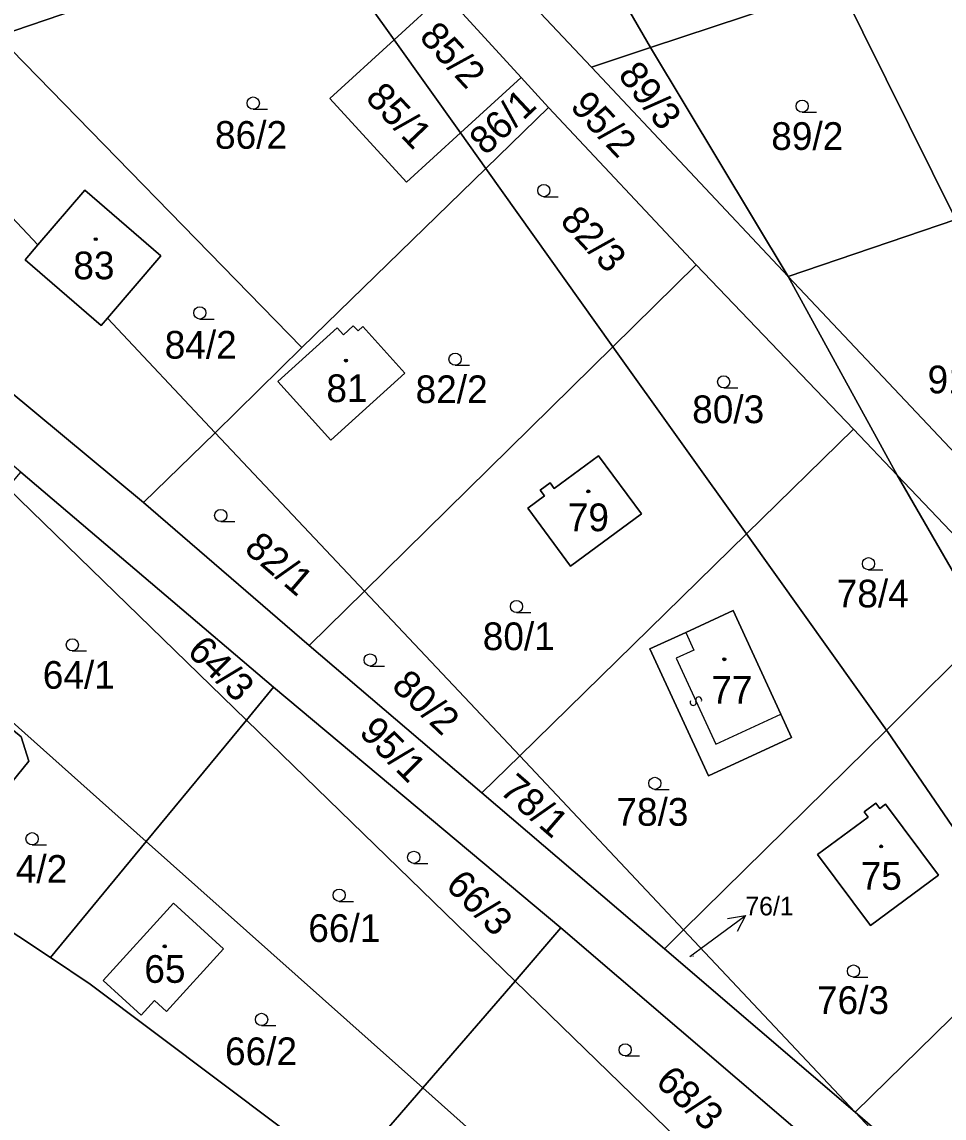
# Model space of a CAD drawing. Extents: x -598233 to -596890, y -1157848 to -1156431.
# Drawn here: x -597457 to -597400.4, y -1156928 to -1156860.7 of the extents above; entities that cross this region are included whole.
import ezdxf

# ---------------------------------------------------------------- set-up
doc = ezdxf.new("R2010")
doc.units = 0
for name, color, linetype in [('Level 1', 7, 'Continuous'), ('Level 13', 7, 'Continuous'), ('Level 3', 7, 'Continuous'), ('Level 4', 7, 'Continuous'), ('Level 5', 7, 'Continuous'), ('Level 57', 7, 'Continuous'), ('Level 60', 7, 'Continuous')]:
    doc.layers.add(name, color=color, linetype=linetype)

msp = doc.modelspace()

# ---------------------------------------------------------------- linework, layer by layer
at = {"layer": 'Level 1'}
for points in [[(-597425.25, -1156850.5), (-597418.46, -1156862.25)], [(-597422.07, -1156863.45), (-597432.2, -1156852.71)], [(-597439.09, -1156854.93), (-597458.52, -1156861.54)], [(-597439.09, -1156854.93), (-597434.2, -1156861.77)], [(-597418.46, -1156862.25), (-597406.84, -1156858.4)], [(-597406.84, -1156858.4), (-597399.71, -1156872.8)], [(-597431.11, -1156858.94), (-597434.2, -1156861.77)], [(-597431.11, -1156858.94), (-597426.4, -1156864.08)], [(-597458.52, -1156861.54), (-597439.86, -1156880.65)], [(-597434.2, -1156861.77), (-597438.14, -1156865.38), (-597433.43, -1156870.52), (-597430.12, -1156867.49)], [(-597434.2, -1156861.77), (-597430.12, -1156867.49)], [(-597422.07, -1156863.45), (-597418.46, -1156862.25)], [(-597410.01, -1156876.29), (-597418.46, -1156862.25)], [(-597410.01, -1156876.29), (-597422.07, -1156863.45)], [(-597465.69, -1156864.14), (-597456.06, -1156874.35)], [(-597430.12, -1156867.49), (-597426.4, -1156864.08)], [(-597426.4, -1156864.08), (-597424.72, -1156865.92)], [(-597424.72, -1156865.92), (-597428.57, -1156869.67)], [(-597415.65, -1156875.58), (-597424.72, -1156865.92)], [(-597449.58, -1156890.17), (-597476.28, -1156867.99)], [(-597430.12, -1156867.49), (-597428.57, -1156869.67)], [(-597428.57, -1156869.67), (-597439.86, -1156880.65)], [(-597428.57, -1156869.67), (-597420.76, -1156880.61)], [(-597451.8, -1156878.86), (-597448.51, -1156875.04), (-597453.18, -1156871.01), (-597456.06, -1156874.35)], [(-597399.71, -1156872.8), (-597410.01, -1156876.29)], [(-597456.06, -1156874.35), (-597456.85, -1156875.27), (-597452.18, -1156879.3), (-597451.8, -1156878.86)], [(-597415.65, -1156875.58), (-597420.76, -1156880.61)], [(-597405.99, -1156885.67), (-597415.65, -1156875.58)], [(-597410.01, -1156876.29), (-597394.94, -1156892.26)], [(-597410.01, -1156876.29), (-597403.3, -1156888.5)], [(-597451.8, -1156878.86), (-597445.19, -1156885.89)], [(-597441.33, -1156882.75), (-597438.08, -1156886.34), (-597433.53, -1156882.23), (-597436.11, -1156879.37), (-597436.41, -1156879.64), (-597436.7, -1156879.32), (-597437.3, -1156879.87), (-597437.68, -1156879.45), (-597441.33, -1156882.75)], [(-597439.86, -1156880.65), (-597445.19, -1156885.89)], [(-597420.76, -1156880.61), (-597436.02, -1156895.61)], [(-597420.76, -1156880.61), (-597412.56, -1156892.1)], [(-597445.19, -1156885.89), (-597449.58, -1156890.17)], [(-597445.19, -1156885.89), (-597436.02, -1156895.61)], [(-597405.99, -1156885.67), (-597412.56, -1156892.1)], [(-597405.99, -1156885.67), (-597403.3, -1156888.5)], [(-597421.64, -1156887.3), (-597419.01, -1156890.86), (-597423.36, -1156894.07), (-597425.99, -1156890.52), (-597424.96, -1156889.76), (-597425.22, -1156889.41), (-597424.62, -1156888.96), (-597424.36, -1156889.31), (-597421.64, -1156887.3)], [(-597441.59, -1156901.51), (-597457.11, -1156888.31)], [(-597403.3, -1156888.5), (-597397.81, -1156898.01)], [(-597403.3, -1156888.5), (-597395.95, -1156896.23)], [(-597457.92, -1156889.27), (-597443.25, -1156903.52)], [(-597449.58, -1156890.17), (-597439.4, -1156898.94)], [(-597412.56, -1156892.1), (-597426.48, -1156905.72)], [(-597412.56, -1156892.1), (-597403.97, -1156904.14)], [(-597436.02, -1156895.61), (-597439.4, -1156898.94)], [(-597436.02, -1156895.61), (-597426.48, -1156905.72)], [(-597410.45, -1156903.16), (-597413.38, -1156896.8), (-597416.29, -1156898.14)], [(-597449.42, -1156910.98), (-597464.72, -1156897.34)], [(-597416.29, -1156898.14), (-597418.5, -1156899.16), (-597414.9, -1156906.95), (-597409.79, -1156904.59), (-597410.45, -1156903.16)], [(-597397.81, -1156898.01), (-597403.97, -1156904.14)], [(-597439.4, -1156898.94), (-597428.8, -1156907.99)], [(-597443.25, -1156903.52), (-597441.59, -1156901.51)], [(-597423.95, -1156916.27), (-597441.59, -1156901.51)], [(-597460.14, -1156902.05), (-597463.06, -1156905.62), (-597459, -1156908.95), (-597456.62, -1156906.04), (-597457.09, -1156904.55), (-597460.14, -1156902.05)], [(-597449.42, -1156910.98), (-597443.25, -1156903.52)], [(-597443.25, -1156903.52), (-597426.77, -1156919.54)], [(-597403.97, -1156904.14), (-597416.42, -1156916.4)], [(-597403.97, -1156904.14), (-597403.91, -1156904.23), (-597395.12, -1156917.05)], [(-597426.48, -1156905.72), (-597428.8, -1156907.99)], [(-597426.48, -1156905.72), (-597416.42, -1156916.4)], [(-597472.57, -1156906.65), (-597455.3, -1156918.09)], [(-597428.8, -1156907.99), (-597417.6, -1156917.57)], [(-597400.78, -1156913.04), (-597404.94, -1156916.14), (-597408.19, -1156911.78), (-597405.09, -1156909.48), (-597405.34, -1156909.15), (-597404.62, -1156908.62), (-597404.37, -1156908.94), (-597404.02, -1156908.68), (-597400.78, -1156913.04)], [(-597455.3, -1156918.09), (-597449.42, -1156910.98)], [(-597432.44, -1156926.1), (-597449.42, -1156910.98)], [(-597447.74, -1156914.76), (-597452.06, -1156919.51), (-597449.72, -1156921.64), (-597448.9, -1156920.74), (-597448.16, -1156921.41), (-597444.66, -1156917.56), (-597447.74, -1156914.76)], [(-597426.77, -1156919.54), (-597423.95, -1156916.27)], [(-597405.86, -1156931.76), (-597423.95, -1156916.27)], [(-597416.42, -1156916.4), (-597417.6, -1156917.57)], [(-597416.42, -1156916.4), (-597405.88, -1156927.58)], [(-597395.12, -1156917.05), (-597405.88, -1156927.58)], [(-597417.6, -1156917.57), (-597405.88, -1156927.58)], [(-597455.3, -1156918.09), (-597452.86, -1156919.74), (-597437.14, -1156931.54)], [(-597432.44, -1156926.1), (-597426.77, -1156919.54)], [(-597426.77, -1156919.54), (-597409.6, -1156936.22)], [(-597437.14, -1156931.54), (-597432.44, -1156926.1)], [(-597414.52, -1156942.08), (-597432.44, -1156926.1)], [(-597405.88, -1156927.58), (-597393.79, -1156938.04)], [(-597405.88, -1156927.58), (-597385.23, -1156949.57)]]:
    msp.add_lwpolyline(points, dxfattribs=at)
at = {"layer": 'Level 13'}
for centre, start, end in [((-597415.492, -1156902.284), 332.12719, 204.22518), ((-597415.827, -1156902.436), 151.91273, 24.50273)]:
    msp.add_arc(centre, 0.184, start, end, dxfattribs=at)
at = {"layer": 'Level 3'}
msp.add_lwpolyline([(-597416.29, -1156898.14), (-597415.79, -1156899.23), (-597416.88, -1156899.73), (-597414.45, -1156905), (-597410.45, -1156903.16)], dxfattribs=at)
at = {"layer": 'Level 5'}
for p, q in [((-597442.84, -1156866.03), (-597441.965, -1156866.03)), ((-597409.14, -1156866.22), (-597408.265, -1156866.22)), ((-597425, -1156871.4), (-597424.125, -1156871.4)), ((-597446.12, -1156878.91), (-597445.245, -1156878.91)), ((-597430.45, -1156881.75), (-597429.575, -1156881.75)), ((-597413.96, -1156883.14), (-597413.085, -1156883.14)), ((-597444.84, -1156891.34), (-597443.965, -1156891.34)), ((-597405.07, -1156894.3), (-597404.195, -1156894.3)), ((-597426.68, -1156896.93), (-597425.805, -1156896.93)), ((-597453.95, -1156899.28), (-597453.075, -1156899.28)), ((-597435.66, -1156900.21), (-597434.785, -1156900.21)), ((-597418.19, -1156907.78), (-597417.315, -1156907.78)), ((-597456.42, -1156911.18), (-597455.545, -1156911.18)), ((-597432.99, -1156912.32), (-597432.115, -1156912.32)), ((-597437.57, -1156914.65), (-597436.695, -1156914.65)), ((-597405.99, -1156919.3), (-597405.115, -1156919.3)), ((-597442.33, -1156922.27), (-597441.455, -1156922.27)), ((-597420.01, -1156924.14), (-597419.135, -1156924.14))]:
    msp.add_line(p, q, dxfattribs=at)
for centre, radius in [((-597442.84, -1156865.655), 0.375), ((-597409.14, -1156865.845), 0.375), ((-597425, -1156871.025), 0.375), ((-597452.51, -1156874.01), 0.09), ((-597452.51, -1156874.01), 0.0521), ((-597446.12, -1156878.535), 0.375), ((-597437.15, -1156881.46), 0.09), ((-597437.15, -1156881.46), 0.0521), ((-597430.45, -1156881.375), 0.375), ((-597413.96, -1156882.765), 0.375), ((-597422.27, -1156889.49), 0.09), ((-597422.27, -1156889.49), 0.0521), ((-597444.84, -1156890.965), 0.375), ((-597405.07, -1156893.925), 0.375), ((-597426.68, -1156896.555), 0.375), ((-597453.95, -1156898.905), 0.375), ((-597435.66, -1156899.835), 0.375), ((-597413.92, -1156899.79), 0.09), ((-597413.92, -1156899.79), 0.0521), ((-597418.19, -1156907.405), 0.375), ((-597456.42, -1156910.805), 0.375), ((-597432.99, -1156911.945), 0.375), ((-597404.29, -1156911.28), 0.09), ((-597404.29, -1156911.28), 0.0521), ((-597437.57, -1156914.275), 0.375), ((-597448.28, -1156917.41), 0.09), ((-597448.28, -1156917.41), 0.0521), ((-597405.99, -1156918.925), 0.375), ((-597442.33, -1156921.895), 0.375), ((-597420.01, -1156923.765), 0.375)]:
    msp.add_circle(centre, radius, dxfattribs=at)
at = {"layer": 'Level 57'}
for p, q in [((-597415.039, -1156917.298), (-597412.63, -1156915.51)), ((-597416.04, -1156918.04), (-597415.039, -1156917.298))]:
    msp.add_line(p, q, dxfattribs=at)
msp.add_lwpolyline([(-597413.731, -1156915.705), (-597412.63, -1156915.51), (-597413.135, -1156916.508)], dxfattribs=at)
at = {"layer": 'Level 60'}
for points in [[(-597425.25, -1156850.5), (-597412.78, -1156846.4), (-597406.84, -1156858.4), (-597418.46, -1156862.25)], [(-597422.07, -1156863.45), (-597432.2, -1156852.71), (-597425.25, -1156850.5), (-597418.46, -1156862.25)], [(-597458.52, -1156861.54), (-597465.69, -1156864.14), (-597467.99, -1156861.56), (-597441.3, -1156851.82), (-597439.09, -1156854.93)], [(-597405.99, -1156885.67), (-597415.65, -1156875.58), (-597424.72, -1156865.92), (-597426.4, -1156864.08), (-597431.11, -1156858.94), (-597435.81, -1156853.81), (-597432.2, -1156852.71), (-597422.07, -1156863.45), (-597410.01, -1156876.29), (-597403.3, -1156888.5)], [(-597383.7, -1156867.36), (-597399.71, -1156872.8), (-597406.84, -1156858.4), (-597390.35, -1156852.93), (-597386.19, -1156860.61)], [(-597439.09, -1156854.93), (-597435.81, -1156853.81), (-597431.11, -1156858.94), (-597434.2, -1156861.77)], [(-597439.86, -1156880.65), (-597458.52, -1156861.54), (-597439.09, -1156854.93), (-597434.2, -1156861.77), (-597438.14, -1156865.38), (-597433.43, -1156870.52), (-597430.12, -1156867.49), (-597428.57, -1156869.67)], [(-597399.71, -1156872.8), (-597410.01, -1156876.29), (-597418.46, -1156862.25), (-597406.84, -1156858.4)], [(-597431.11, -1156858.94), (-597426.4, -1156864.08), (-597430.12, -1156867.49), (-597434.2, -1156861.77)], [(-597458.52, -1156861.54), (-597439.86, -1156880.65), (-597445.19, -1156885.89), (-597451.8, -1156878.86), (-597448.51, -1156875.04), (-597453.18, -1156871.01), (-597456.06, -1156874.35), (-597465.69, -1156864.14)], [(-597433.43, -1156870.52), (-597438.14, -1156865.38), (-597434.2, -1156861.77), (-597430.12, -1156867.49)], [(-597410.01, -1156876.29), (-597422.07, -1156863.45), (-597418.46, -1156862.25)], [(-597476.28, -1156867.99), (-597465.69, -1156864.14), (-597456.06, -1156874.35), (-597456.85, -1156875.27), (-597452.18, -1156879.3), (-597451.8, -1156878.86), (-597445.19, -1156885.89), (-597449.58, -1156890.17)], [(-597426.4, -1156864.08), (-597424.72, -1156865.92), (-597428.57, -1156869.67), (-597430.12, -1156867.49)], [(-597424.72, -1156865.92), (-597415.65, -1156875.58), (-597420.76, -1156880.61), (-597428.57, -1156869.67)], [(-597388.65, -1156948.47), (-597389.15, -1156946.14), (-597405.86, -1156931.76), (-597423.95, -1156916.27), (-597441.59, -1156901.51), (-597457.11, -1156888.31), (-597471.36, -1156876.22), (-597479.01, -1156869.16), (-597476.28, -1156867.99), (-597449.58, -1156890.17), (-597439.4, -1156898.94), (-597428.8, -1156907.99), (-597417.6, -1156917.57), (-597405.88, -1156927.58), (-597385.23, -1156949.57), (-597387.19, -1156949.57), (-597391.14, -1156954.15), (-597392.42, -1156952.91)], [(-597439.86, -1156880.65), (-597428.57, -1156869.67), (-597420.76, -1156880.61), (-597436.02, -1156895.61), (-597445.19, -1156885.89)], [(-597452.18, -1156879.3), (-597456.85, -1156875.27), (-597456.06, -1156874.35), (-597453.18, -1156871.01), (-597448.51, -1156875.04), (-597451.8, -1156878.86)], [(-597394.94, -1156892.26), (-597410.01, -1156876.29), (-597399.71, -1156872.8), (-597390.81, -1156890.79)], [(-597415.65, -1156875.58), (-597405.99, -1156885.67), (-597412.56, -1156892.1), (-597420.76, -1156880.61)], [(-597385.39, -1156907.53), (-597395.95, -1156896.23), (-597403.3, -1156888.5), (-597410.01, -1156876.29), (-597394.94, -1156892.26), (-597383.89, -1156904.49), (-597378.68, -1156914.57)], [(-597438.08, -1156886.34), (-597441.33, -1156882.75), (-597437.68, -1156879.45), (-597437.3, -1156879.87), (-597436.7, -1156879.32), (-597436.41, -1156879.64), (-597436.11, -1156879.37), (-597433.53, -1156882.23)], [(-597441.33, -1156882.75), (-597438.08, -1156886.34), (-597433.53, -1156882.23), (-597436.11, -1156879.37), (-597436.41, -1156879.64), (-597436.7, -1156879.32), (-597437.3, -1156879.87), (-597437.68, -1156879.45)], [(-597420.76, -1156880.61), (-597412.56, -1156892.1), (-597426.48, -1156905.72), (-597436.02, -1156895.61)], [(-597441.48, -1156937.05), (-597443.69, -1156939.71), (-597457.57, -1156930.39), (-597491.58, -1156908.73), (-597521.2, -1156889.86), (-597508.24, -1156883.41), (-597488.19, -1156896.47), (-597472.57, -1156906.65), (-597455.3, -1156918.09), (-597452.86, -1156919.74), (-597437.14, -1156931.54)], [(-597439.4, -1156898.94), (-597449.58, -1156890.17), (-597445.19, -1156885.89), (-597436.02, -1156895.61)], [(-597403.3, -1156888.5), (-597397.81, -1156898.01), (-597403.97, -1156904.14), (-597412.56, -1156892.1), (-597405.99, -1156885.67)], [(-597421.64, -1156887.3), (-597419.01, -1156890.86), (-597423.36, -1156894.07), (-597425.99, -1156890.52), (-597424.96, -1156889.76), (-597425.22, -1156889.41), (-597424.62, -1156888.96), (-597424.36, -1156889.31)], [(-597419.01, -1156890.86), (-597421.64, -1156887.3), (-597424.36, -1156889.31), (-597424.62, -1156888.96), (-597425.22, -1156889.41), (-597424.96, -1156889.76), (-597425.99, -1156890.52), (-597423.36, -1156894.07)], [(-597457.11, -1156888.31), (-597441.59, -1156901.51), (-597443.25, -1156903.52), (-597457.92, -1156889.27)], [(-597395.95, -1156896.23), (-597397.81, -1156898.01), (-597403.3, -1156888.5)], [(-597449.42, -1156910.98), (-597464.72, -1156897.34), (-597457.92, -1156889.27), (-597443.25, -1156903.52)], [(-597412.56, -1156892.1), (-597403.97, -1156904.14), (-597416.42, -1156916.4), (-597426.48, -1156905.72)], [(-597428.8, -1156907.99), (-597439.4, -1156898.94), (-597436.02, -1156895.61), (-597426.48, -1156905.72)], [(-597414.9, -1156906.95), (-597418.5, -1156899.16), (-597416.29, -1156898.14), (-597413.38, -1156896.8), (-597410.45, -1156903.16), (-597409.79, -1156904.59)], [(-597418.5, -1156899.16), (-597414.9, -1156906.95), (-597409.79, -1156904.59), (-597410.45, -1156903.16), (-597413.38, -1156896.8), (-597416.29, -1156898.14)], [(-597455.3, -1156918.09), (-597472.57, -1156906.65), (-597464.72, -1156897.34), (-597449.42, -1156910.98)], [(-597395.79, -1156901.52), (-597389.51, -1156911.56), (-597395.12, -1156917.05), (-597403.91, -1156904.23), (-597403.97, -1156904.14), (-597397.81, -1156898.01)], [(-597441.59, -1156901.51), (-597423.95, -1156916.27), (-597426.77, -1156919.54), (-597443.25, -1156903.52)], [(-597463.06, -1156905.62), (-597460.14, -1156902.05), (-597457.09, -1156904.55), (-597456.62, -1156906.04), (-597459, -1156908.95)], [(-597460.14, -1156902.05), (-597463.06, -1156905.62), (-597459, -1156908.95), (-597456.62, -1156906.04), (-597457.09, -1156904.55)], [(-597432.44, -1156926.1), (-597449.42, -1156910.98), (-597443.25, -1156903.52), (-597426.77, -1156919.54)], [(-597403.97, -1156904.14), (-597403.91, -1156904.23), (-597395.12, -1156917.05), (-597405.88, -1156927.58), (-597416.42, -1156916.4)], [(-597417.6, -1156917.57), (-597428.8, -1156907.99), (-597426.48, -1156905.72), (-597416.42, -1156916.4)], [(-597400.78, -1156913.04), (-597404.94, -1156916.14), (-597408.19, -1156911.78), (-597405.09, -1156909.48), (-597405.34, -1156909.15), (-597404.62, -1156908.62), (-597404.37, -1156908.94), (-597404.02, -1156908.68)], [(-597404.94, -1156916.14), (-597400.78, -1156913.04), (-597404.02, -1156908.68), (-597404.37, -1156908.94), (-597404.62, -1156908.62), (-597405.34, -1156909.15), (-597405.09, -1156909.48), (-597408.19, -1156911.78)], [(-597452.86, -1156919.74), (-597455.3, -1156918.09), (-597449.42, -1156910.98), (-597432.44, -1156926.1), (-597437.14, -1156931.54)], [(-597452.06, -1156919.51), (-597447.74, -1156914.76), (-597444.66, -1156917.56), (-597448.16, -1156921.41), (-597448.9, -1156920.74), (-597449.72, -1156921.64)], [(-597447.74, -1156914.76), (-597452.06, -1156919.51), (-597449.72, -1156921.64), (-597448.9, -1156920.74), (-597448.16, -1156921.41), (-597444.66, -1156917.56)], [(-597423.95, -1156916.27), (-597405.86, -1156931.76), (-597409.6, -1156936.22), (-597426.77, -1156919.54)], [(-597405.88, -1156927.58), (-597417.6, -1156917.57), (-597416.42, -1156916.4)], [(-597393.79, -1156938.04), (-597405.88, -1156927.58), (-597395.12, -1156917.05), (-597385.95, -1156930.44)], [(-597414.52, -1156942.08), (-597432.44, -1156926.1), (-597426.77, -1156919.54), (-597409.6, -1156936.22)], [(-597433.56, -1156934.23), (-597437.14, -1156931.54), (-597432.44, -1156926.1), (-597414.52, -1156942.08), (-597418.45, -1156946.76)], [(-597405.88, -1156927.58), (-597393.79, -1156938.04), (-597383.92, -1156946.41), (-597381.56, -1156948), (-597378.88, -1156947.67), (-597375.93, -1156946.59), (-597375.26, -1156946.02), (-597370.84, -1156952.48), (-597371.09, -1156952.78), (-597370.52, -1156958.47), (-597358.5, -1156968.74), (-597352.06, -1156977.11), (-597367.63, -1156964.1), (-597384.93, -1156949.57), (-597385.23, -1156949.57)]]:
    msp.add_lwpolyline(points, close=True, dxfattribs=at)

# ---------------------------------------------------------------- texts
at = {"layer": 'Level 4'}
for s, rotation, p in [('85/2', 312.84549, (-597432.715, -1156861.65)), ('89/3', 307.89207, (-597420.5, -1156863.95)), ('85/1', 313.51761, (-597436.02, -1156865.39)), ('86/1', 43.10973, (-597428.581, -1156868.921)), ('95/2', 313.32312, (-597423.45, -1156865.91)), ('82/3', 313.27236, (-597424.073, -1156872.957)), ('82/1', 319.32441, (-597443.47, -1156893.124)), ('64/3', 315.24804, (-597446.974, -1156899.391)), ('80/2', 316.64151, (-597434.422, -1156901.521)), ('95/1', 315, (-597436.414, -1156904.346)), ('78/1', 319.13919, (-597427.79, -1156907.955)), ('66/3', 314.87238, (-597431.102, -1156913.75)), ('68/3', 317.20896, (-597418.22, -1156925.827))]:
    msp.add_text(s, height=1.7, rotation=rotation, dxfattribs=at).set_placement(p)
for s, height, p in [('86/2', 1.7, (-597445.19, -1156868.46)), ('89/2', 1.7, (-597411.04, -1156868.53)), ('83', 1.7, (-597453.89, -1156876.47)), ('84/2', 1.7, (-597448.28, -1156881.34)), ('91/2', 1.7, (-597401.44, -1156883.47)), ('81', 1.7, (-597438.35, -1156884.01)), ('82/2', 1.7, (-597432.875, -1156884.07)), ('80/3', 1.7, (-597415.895, -1156885.3)), ('79', 1.7, (-597423.53, -1156891.93)), ('78/4', 1.7, (-597407.019, -1156896.61)), ('80/1', 1.7, (-597428.751, -1156899.23)), ('64/1', 1.7, (-597455.764, -1156901.6)), ('77', 1.7, (-597414.72, -1156902.51)), ('78/3', 1.7, (-597420.546, -1156910.01)), ('64/2', 1.7, (-597458.686, -1156913.51)), ('75', 1.7, (-597405.55, -1156913.94)), ('66/1', 1.7, (-597439.464, -1156917.14)), ('65', 1.7, (-597449.53, -1156919.65)), ('76/1', 0.1, (-597416.04, -1156918.04)), ('76/3', 1.7, (-597408.232, -1156921.56)), ('66/2', 1.7, (-597444.576, -1156924.7))]:
    msp.add_text(s, height=height, dxfattribs=at).set_placement(p)
at = {"layer": 'Level 57'}
msp.add_text('76/1', height=1.14, dxfattribs=at).set_placement((-597412.63, -1156915.51))

doc.saveas('drawing.dxf')
